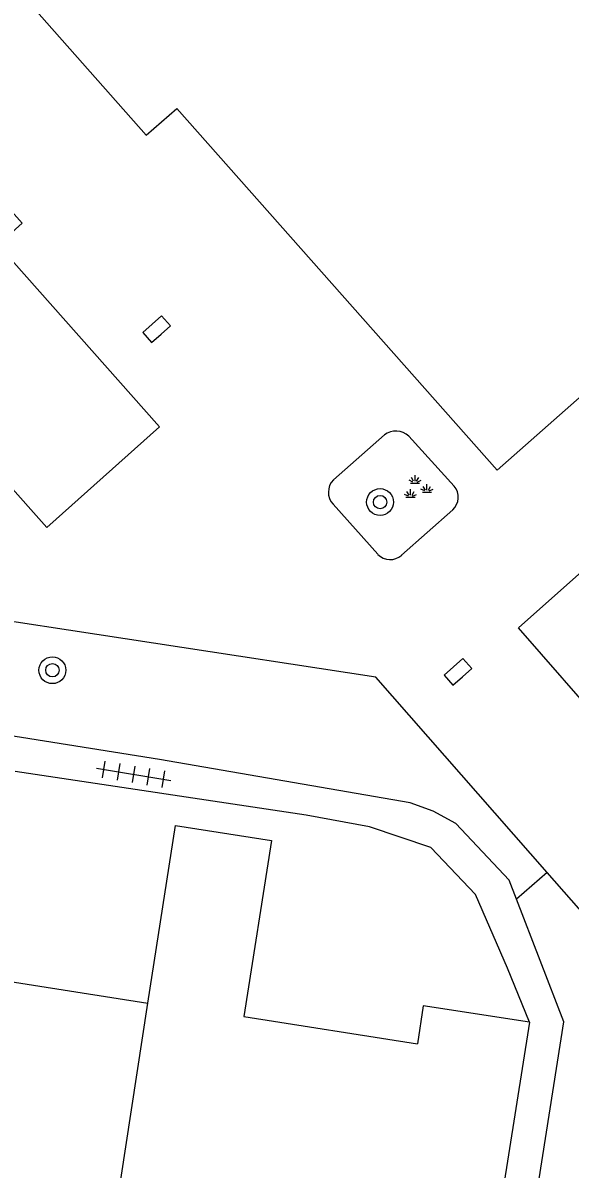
# Model space of a CAD drawing. Extents: x 131000 to 133013, y 393000 to 396501.
# Drawn here: x 131239.34 to 131255.63, y 395175.62 to 395209.74 of the extents above; entities that cross this region are included whole.
import ezdxf

# ---------------------------------------------------------------- set-up
doc = ezdxf.new("R2010")
doc.units = 0
for name, color, linetype in [('gg-afsc-erfafscheiding', 7, 'Continuous'), ('gg-afsc-hekwerk', 7, 'Continuous'), ('gg-bbg-gedigitaliseerde bebouwing', 7, 'Continuous'), ('gg-bbg-hoofdgebouw', 7, 'Continuous'), ('gg-bbg-tussenscheiding', 7, 'Continuous'), ('gg-knt-verharding', 7, 'Continuous'), ('gt-grn-groengrens', 7, 'Continuous'), ('gt-symb-boom', 7, 'Continuous'), ('gt-symb-groenvak', 7, 'Continuous'), ('gt-symb-kolk', 7, 'Continuous'), ('gt-symb-tegel verharding', 7, 'Continuous')]:
    doc.layers.add(name, color=color, linetype=linetype)

# ---------------------------------------------------------------- blocks, each defined once
blk = doc.blocks.new('gt0-BOOM')
at = {"layer": 'gt-symb-boom'}
for radius in [0.4, 0.2]:
    blk.add_circle((0, 0), radius, dxfattribs=at)
blk = doc.blocks.new('gt0-GRVAK')
at = {"layer": 'gt-symb-groenvak'}
for p, q in [((-0.047, 0.214), (-0.047, 0.393)), ((-0.11, 0.189), (-0.228, 0.24)), ((-0.182, 0.153), (0.088, 0.153)), ((-0.091, 0.211), (-0.156, 0.322)), ((-0.004, 0.211), (0.061, 0.322)), ((0.015, 0.189), (0.133, 0.24)), ((0.262, -0.052), (0.197, 0.059)), ((0.305, -0.049), (0.305, 0.13)), ((0.349, -0.052), (0.414, 0.059)), ((-0.245, -0.228), (-0.363, -0.177)), ((-0.318, -0.264), (-0.047, -0.264)), ((-0.226, -0.206), (-0.291, -0.095)), ((-0.183, -0.203), (-0.183, -0.024)), ((-0.139, -0.206), (-0.074, -0.095)), ((-0.12, -0.228), (-0.002, -0.177)), ((0.243, -0.074), (0.125, -0.023)), ((0.17, -0.11), (0.441, -0.11)), ((0.368, -0.074), (0.486, -0.023))]:
    blk.add_line(p, q, dxfattribs=at)
blk = doc.blocks.new('gt0-KOLK')
at = {"layer": 'gt-symb-kolk'}
blk.add_lwpolyline([(0, 0), (0.375, 0), (0.375, 0.4), (-0.375, 0.4), (-0.375, 0), (0, 0)], dxfattribs=at)
blk = doc.blocks.new('gt0-TEG1')
at = {"layer": 'gt-symb-tegel verharding'}
for p, q in [((-1.125, 0), (1.125, 0)), ((-0.9, -0.25), (-0.9, 0.25)), ((-0.45, -0.25), (-0.45, 0.25)), ((0, -0.25), (0, 0.25)), ((0.45, -0.25), (0.45, 0.25)), ((0.9, -0.25), (0.9, 0.25))]:
    blk.add_line(p, q, dxfattribs=at)

msp = doc.modelspace()

# ---------------------------------------------------------------- linework, layer by layer
at = {"layer": 'gg-afsc-erfafscheiding'}
msp.add_lwpolyline([(131254.424, 395179.991), (131253.774, 395181.601), (131252.815, 395183.788), (131251.484, 395185.192), (131249.666, 395185.806), (131247.778, 395186.149), (131239.116, 395187.448)], dxfattribs=at)
at = {"layer": 'gg-afsc-hekwerk'}
for p, q in [((131254.949, 395184.446), (131249.852, 395190.258)), ((131259.976, 395178.714), (131254.949, 395184.446))]:
    msp.add_line(p, q, dxfattribs=at)
msp.add_lwpolyline([(131249.852, 395190.258), (131229.984, 395193.302), (131221.881, 395207.963), (131229.705, 395221.259), (131229.404, 395221.629)], dxfattribs=at)
at = {"layer": 'gg-bbg-gedigitaliseerde bebouwing'}
msp.add_line((131238.153, 395181.325), (131243.06, 395180.56), dxfattribs=at)
msp.add_lwpolyline([(131243.06, 395180.56), (131243.886, 395185.849), (131246.742, 395185.403), (131245.922, 395180.157), (131251.089, 395179.349)], dxfattribs=at)
at = {"layer": 'gg-bbg-hoofdgebouw'}
msp.add_line((131254.424, 395179.991), (131253.409, 395173.55), dxfattribs=at)
for points in [[(131238.02, 395221.571), (131233.294, 395217.387), (131243.012, 395206.399), (131243.925, 395207.19), (131253.463, 395196.419), (131259.112, 395201.406), (131261.557, 395198.633), (131261.744, 395198.799)], [(131254.424, 395179.991), (131251.265, 395180.475), (131251.089, 395179.349)]]:
    msp.add_lwpolyline(points, dxfattribs=at)
at = {"layer": 'gg-bbg-tussenscheiding'}
msp.add_lwpolyline([(131241.349, 395170.387), (131242.115, 395175.326), (131242.26, 395175.31), (131243.06, 395180.56)], dxfattribs=at)
at = {"layer": 'gg-knt-verharding'}
for p, q in [((131250.105, 395197.476), (131248.586, 395196.132)), ((131252.184, 395195.949), (131250.832, 395197.437)), ((131249.911, 395193.918), (131248.577, 395195.412)), ((131252.139, 395195.238), (131250.62, 395193.894))]:
    msp.add_line(p, q, dxfattribs=at)
for points in [[(131230.29, 395204.104), (131234.506, 395199.469), (131235.246, 395200.126), (131240.051, 395194.714), (131243.406, 395197.713), (131238.594, 395203.129), (131239.319, 395203.774), (131235.168, 395208.447), (131230.29, 395204.104)], [(131256.768, 395188.67), (131254.103, 395191.732), (131257.326, 395194.593), (131260.011, 395191.554), (131256.768, 395188.67)], [(131252.229, 395185.9), (131251.554, 395186.273), (131250.869, 395186.519), (131243.413, 395187.807), (131230.827, 395189.818), (131228.108, 395190.289)], [(131254.038, 395183.647), (131253.819, 395184.213), (131252.229, 395185.9)], [(131253.976, 395170.648), (131255.448, 395180.002), (131254.038, 395183.647)]]:
    msp.add_lwpolyline(points, dxfattribs=at)
for centre, radius, start, end in [((131250.445, 395197.02), 0.569, 47.1612, 126.6974), ((131248.961, 395195.767), 0.523, 135.8208, 222.7468), ((131251.786, 395195.617), 0.518, 312.9607, 39.7963), ((131250.278, 395194.263), 0.504, 223.2876, 312.8349)]:
    msp.add_arc(centre, radius, start, end, dxfattribs=at)
at = {"layer": 'gt-grn-groengrens'}
msp.add_line((131254.949, 395184.446), (131254.038, 395183.647), dxfattribs=at)

# ---------------------------------------------------------------- block references
at = {"layer": 'gt-symb-boom'}
for p in [(131249.978, 395195.473), (131240.222, 395190.468)]:
    msp.add_blockref('gt0-BOOM', p, dxfattribs=at)
at = {"layer": 'gt-symb-groenvak'}
msp.add_blockref('gt0-GRVAK', (131251.067, 395195.881), dxfattribs=at)
at = {"layer": 'gt-symb-kolk', "rotation": 41.6335393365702}
for p in [(131243.457, 395200.473), (131252.427, 395190.27)]:
    msp.add_blockref('gt0-KOLK', p, dxfattribs=at)
at = {"layer": 'gt-symb-tegel verharding', "rotation": -9.32106071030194}
msp.add_blockref('gt0-TEG1', (131242.642, 395187.369), dxfattribs=at)

doc.saveas('drawing.dxf')
